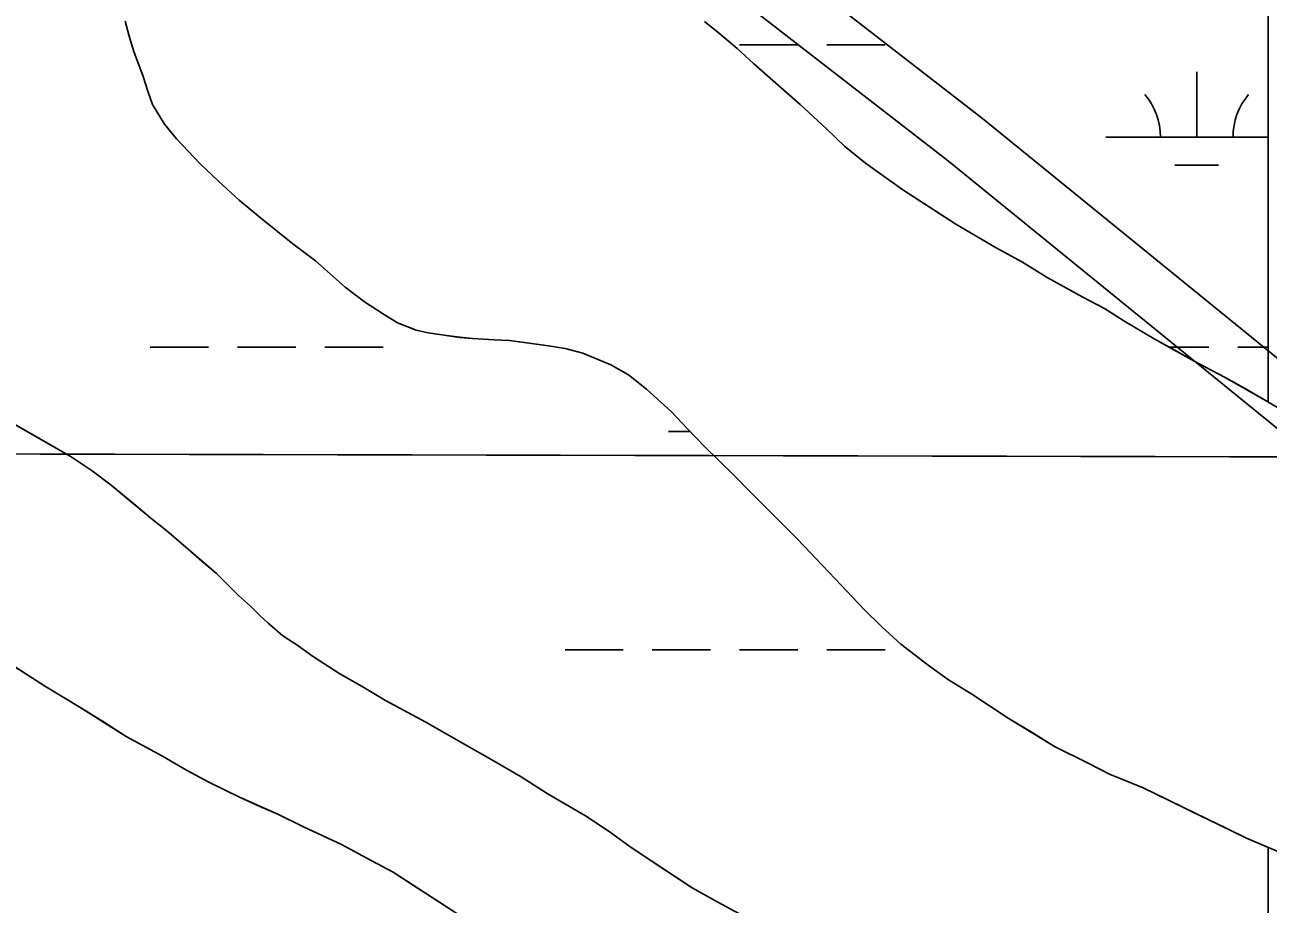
# Model space of a CAD drawing. Extents: x 3161564 to 3199464, y 849354 to 874788.
# Drawn here: x 3187794 to 3188477, y 860571 to 861055 of the extents above; entities that cross this region are included whole.
import ezdxf

# ---------------------------------------------------------------- set-up
doc = ezdxf.new("R2010")
doc.units = 0
for name, color, linetype in [('V-GRID-MAJR', 7, 'Continuous'), ('V-ROAD-CNTR', 7, 'Continuous'), ('V-SITE-VEGE', 7, 'Continuous'), ('V-TOPO-SHOR', 7, 'Continuous'), ('V-WETL-SWMP', 7, 'Continuous')]:
    doc.layers.add(name, color=color, linetype=linetype)

msp = doc.modelspace()

# ---------------------------------------------------------------- linework, layer by layer
at = {"layer": 'V-GRID-MAJR'}
msp.add_spline([(3165780.446, 860882.501), (3171010.106, 860866.147), (3176239.768, 860850.5530000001), (3181469.433, 860835.721), (3186699.099, 860821.649), (3191928.768, 860808.338), (3197158.438, 860795.787), (3197158.4390000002, 860795.787)], degree=3, dxfattribs=at)
at = {"layer": 'V-ROAD-CNTR'}
for points in [[(3187966.743029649, 861265.7824408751), (3188182.9685971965, 861110.1507521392), (3188320.2603226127, 861003.5679653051), (3188566.9938291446, 860802.876366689), (3188706.6885497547, 860694.7365829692), (3188833.3242964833, 860599.0307743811), (3188837.802287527, 860594.9967824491)], [(3187948.844065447, 861241.7024890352), (3188165.002633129, 861086.1208001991), (3188301.594359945, 860980.0800122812), (3188548.3438664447, 860779.3744136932), (3188688.462586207, 860670.908630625), (3188814.206334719, 860575.874820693), (3188818.4573262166, 860572.045828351)]]:
    msp.add_lwpolyline(points, dxfattribs=at)
at = {"layer": 'V-SITE-VEGE'}
for points in [[(3188490.1260000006, 860597.2799999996), (3188475.2050000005, 860603.4419999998), (3188465.3760000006, 860607.7919999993), (3188408.5890000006, 860635.3479999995), (3188390.0280000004, 860642.9589999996), (3188378.0170000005, 860649.1229999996), (3188359.8140000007, 860658.1879999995), (3188334.3290000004, 860673.7889999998), (3188314.303000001, 860686.8529999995), (3188301.5610000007, 860694.8369999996), (3188290.2720000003, 860702.8199999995), (3188275.3400000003, 860714.4379999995), (3188264.7790000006, 860723.8769999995), (3188254.9420000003, 860733.6849999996), (3188239.2750000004, 860750.3909999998), (3188228.7090000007, 860761.2879999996), (3188218.5080000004, 860772.1829999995), (3188193.3710000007, 860797.2429999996), (3188183.1700000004, 860807.7759999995), (3188167.5070000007, 860823.0289999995), (3188158.0350000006, 860832.8349999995), (3188149.2900000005, 860842.2779999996), (3188135.4500000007, 860854.6239999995), (3188125.6150000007, 860862.6109999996), (3188115.7870000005, 860868.0519999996), (3188100.4980000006, 860874.5749999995), (3188090.6720000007, 860877.1059999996), (3188081.5770000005, 860878.5479999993), (3188060.1140000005, 860881.4239999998), (3188051.7480000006, 860881.7759999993), (3188039.7420000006, 860882.4849999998), (3188032.8300000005, 860883.1969999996), (3188015.3670000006, 860885.7199999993), (3188008.8180000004, 860887.1659999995), (3187998.6270000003, 860891.1499999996), (3187990.2520000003, 860896.2289999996), (3187980.4220000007, 860902.7619999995), (3187969.8630000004, 860910.7469999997), (3187953.4700000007, 860925.2709999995), (3187941.0880000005, 860934.7089999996), (3187923.2440000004, 860948.8679999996), (3187911.5910000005, 860958.6699999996), (3187900.3000000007, 860968.8379999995), (3187890.0970000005, 860978.6419999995), (3187876.982000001, 860992.4459999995), (3187870.4240000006, 861000.4369999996), (3187863.8560000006, 861011.3389999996), (3187861.3000000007, 861018.6109999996), (3187858.7420000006, 861026.6079999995), (3187853.6280000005, 861040.4219999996), (3187851.0700000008, 861048.7839999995), (3187848.8750000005, 861057.1459999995)], [(3188167.4350000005, 861056.9839999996), (3188175.8140000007, 861050.0869999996), (3188185.281, 861042.0969999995), (3188194.3910000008, 861033.7459999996), (3188219.8840000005, 861011.2339999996), (3188234.4560000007, 860997.7969999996), (3188244.2910000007, 860988.3559999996), (3188255.9460000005, 860978.9169999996), (3188276.338, 860964.3979999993), (3188305.4640000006, 860945.5299999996), (3188327.6730000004, 860932.4679999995), (3188342.2340000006, 860924.4889999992), (3188355.7060000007, 860916.1449999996), (3188375.3650000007, 860905.2619999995), (3188387.3780000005, 860899.0979999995), (3188397.9380000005, 860892.2019999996), (3188414.6840000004, 860882.4089999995), (3188436.5260000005, 860870.0759999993), (3188453.2730000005, 860861.3719999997), (3188476.2080000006, 860848.3119999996), (3188495.8690000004, 860836.7009999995)], [(3187762.9140000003, 860849.7549999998), (3187818.6180000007, 860817.8329999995), (3187830.6330000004, 860809.8479999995), (3187841.193, 860801.8649999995), (3187863.0450000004, 860783.7089999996), (3187871.7880000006, 860776.8139999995), (3187883.4410000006, 860766.6459999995), (3187899.1020000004, 860753.2129999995), (3187911.1260000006, 860741.2279999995), (3187917.6820000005, 860735.4179999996), (3187922.7810000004, 860730.3319999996), (3187927.5160000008, 860725.9759999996), (3187935.5300000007, 860719.0769999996), (3187943.1750000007, 860713.9979999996), (3187951.9160000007, 860707.8269999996), (3187966.8440000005, 860698.0289999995), (3187979.2220000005, 860691.1379999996), (3187991.9650000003, 860683.5169999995), (3188014.1710000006, 860671.5489999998), (3188029.0970000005, 860662.8429999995), (3188051.6700000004, 860650.1449999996), (3188066.5960000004, 860641.4389999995), (3188080.7950000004, 860632.3679999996), (3188101.9120000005, 860620.0329999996), (3188115.0190000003, 860611.3249999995), (3188127.0360000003, 860602.6129999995), (3188160.5330000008, 860580.4759999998), (3188174.732000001, 860572.4989999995), (3188195.4830000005, 860561.2539999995)], [(3188035.4330000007, 860563.5539999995), (3187996.1140000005, 860588.9529999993), (3187984.0980000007, 860595.4819999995), (3187967.7160000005, 860604.1859999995), (3187957.1610000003, 860609.2629999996), (3187946.9660000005, 860613.9749999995), (3187932.7710000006, 860620.8649999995), (3187911.6580000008, 860630.2879999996), (3187894.5510000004, 860638.6269999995), (3187882.5380000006, 860645.1559999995), (3187869.4330000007, 860652.7769999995), (3187849.4090000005, 860663.6559999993), (3187823.5600000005, 860679.9839999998), (3187804.9900000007, 860691.2299999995), (3187777.6840000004, 860708.6479999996)]]:
    msp.add_lwpolyline(points, dxfattribs=at)
at = {"layer": 'V-TOPO-SHOR'}
for points in [[(3187848.875000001, 861057.145999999), (3187851.070000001, 861048.783999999), (3187853.628000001, 861040.4219999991), (3187858.742000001, 861026.6079999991), (3187861.300000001, 861018.6109999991), (3187863.858000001, 861011.3389999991), (3187870.424000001, 861000.4369999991), (3187876.9820000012, 860992.4459999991), (3187890.097000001, 860978.6419999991), (3187900.298000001, 860968.837999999), (3187911.591000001, 860958.6699999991), (3187923.244000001, 860948.8679999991), (3187941.088000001, 860934.7089999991), (3187953.470000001, 860925.270999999), (3187969.863000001, 860910.746999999), (3187980.422000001, 860902.761999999), (3187990.252000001, 860896.2289999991), (3187998.627000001, 860891.1499999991), (3188008.818000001, 860887.1639999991), (3188015.367000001, 860885.719999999), (3188025.554000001, 860884.280999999), (3188032.830000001, 860883.1989999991), (3188039.742000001, 860882.484999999), (3188051.748000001, 860881.775999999), (3188060.114000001, 860881.4239999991), (3188068.4820000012, 860880.3459999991)], [(3188495.869000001, 860836.7009999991), (3188476.208000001, 860848.3119999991), (3188464.195000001, 860855.202999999), (3188453.273000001, 860861.371999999), (3188436.526000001, 860870.0759999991), (3188425.604000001, 860876.2399999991), (3188414.684000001, 860882.408999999), (3188397.938000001, 860892.2019999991), (3188387.378000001, 860899.0979999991), (3188375.365000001, 860905.261999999), (3188355.706000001, 860916.1449999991), (3188342.234000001, 860924.488999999), (3188327.673000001, 860932.4679999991), (3188305.464000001, 860945.5299999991), (3188290.901000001, 860954.962999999), (3188276.338000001, 860964.3979999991), (3188255.946000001, 860978.9169999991), (3188244.291000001, 860988.3559999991), (3188234.456000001, 860997.7969999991), (3188219.884000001, 861011.233999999), (3188209.685000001, 861020.312999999), (3188194.389000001, 861033.7459999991), (3188185.281000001, 861042.096999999), (3188175.814000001, 861050.086999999), (3188167.435000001, 861056.983999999)], [(3188068.4820000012, 860880.3459999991), (3188081.579000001, 860878.545999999), (3188090.674000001, 860877.1059999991), (3188100.498000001, 860874.574999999), (3188115.787000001, 860868.0519999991), (3188125.615000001, 860862.6109999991), (3188135.450000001, 860854.623999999), (3188149.290000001, 860842.2779999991), (3188158.035000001, 860832.834999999), (3188167.507000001, 860823.028999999), (3188183.170000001, 860807.775999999), (3188193.371000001, 860797.2429999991), (3188203.208000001, 860787.4369999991), (3188218.508000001, 860772.182999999), (3188228.709000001, 860761.287999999), (3188239.275000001, 860750.390999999), (3188254.942000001, 860733.684999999), (3188264.779000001, 860723.876999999), (3188275.3400000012, 860714.437999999), (3188290.272000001, 860702.819999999), (3188301.561000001, 860694.836999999), (3188314.3030000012, 860686.8529999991), (3188334.329000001, 860673.7889999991), (3188347.436000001, 860665.805999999), (3188359.814000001, 860658.187999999), (3188378.017000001, 860649.1229999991), (3188390.028000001, 860642.9589999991), (3188408.591000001, 860635.3479999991), (3188421.332000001, 860629.1839999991), (3188434.800000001, 860622.658999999), (3188454.092000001, 860613.229999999), (3188465.376000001, 860607.7919999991), (3188475.205000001, 860603.4419999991), (3188490.126000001, 860597.2799999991)], [(3188195.483000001, 860561.253999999), (3188174.7320000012, 860572.496999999), (3188160.533000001, 860580.4759999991), (3188146.697000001, 860589.5489999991), (3188127.0360000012, 860602.6129999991), (3188115.0190000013, 860611.322999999), (3188101.912000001, 860620.032999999), (3188080.795000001, 860632.3679999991), (3188066.596000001, 860641.4389999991), (3188051.670000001, 860650.1449999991), (3188029.097000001, 860662.8429999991), (3188014.171000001, 860671.5489999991), (3187991.9650000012, 860683.5169999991), (3187979.222000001, 860691.1379999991), (3187966.844000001, 860698.028999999), (3187951.916000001, 860707.8269999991), (3187943.175000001, 860713.9979999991), (3187935.530000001, 860719.0769999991), (3187927.516000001, 860725.9759999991), (3187922.781000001, 860730.3319999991), (3187917.682000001, 860735.417999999), (3187911.126000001, 860741.2279999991), (3187907.847000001, 860744.4959999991), (3187899.102000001, 860753.212999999), (3187891.0900000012, 860760.109999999), (3187883.441000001, 860766.645999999), (3187871.788000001, 860776.8139999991), (3187863.045000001, 860783.7089999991), (3187854.671000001, 860790.608999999), (3187841.195000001, 860801.8649999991), (3187830.633000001, 860809.8479999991), (3187818.618000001, 860817.832999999), (3187798.957000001, 860829.0789999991), (3187784.396000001, 860837.4219999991)], [(3187777.684000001, 860708.6479999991), (3187793.704000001, 860698.4879999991), (3187804.990000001, 860691.229999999), (3187823.560000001, 860679.983999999), (3187836.302000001, 860672.0009999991), (3187849.409000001, 860663.655999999), (3187869.433000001, 860652.7749999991), (3187882.538000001, 860645.155999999), (3187894.551000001, 860638.626999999), (3187911.660000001, 860630.287999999), (3187922.945000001, 860625.212999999), (3187932.771000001, 860620.8649999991), (3187946.968000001, 860613.974999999), (3187957.1610000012, 860609.2629999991), (3187967.716000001, 860604.185999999), (3187984.098000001, 860595.481999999), (3187996.112000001, 860588.952999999), (3188007.398000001, 860581.694999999), (3188024.147000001, 860570.809999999)]]:
    msp.add_lwpolyline(points, dxfattribs=at)
at = {"layer": 'V-WETL-SWMP'}
for p, q in [((3188477.253, 860847.6949999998), (3188477.253, 862926.4569999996)), ((3187851.0700000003, 861048.7839999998), (3187848.875, 861057.1469999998)), ((3188167.436, 861056.9839999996), (3188175.813, 861050.0859999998)), ((3187853.629, 861040.4219999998), (3187851.0700000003, 861048.7839999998)), ((3188175.813, 861050.0859999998), (3188185.282, 861042.0979999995)), ((3187858.7430000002, 861026.6079999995), (3187853.629, 861040.4219999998)), ((3188185.282, 861042.0979999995), (3188194.389, 861033.7459999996)), ((3188186.680576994, 861044.0432722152), (3188218.680576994, 861044.0432722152)), ((3188234.680576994, 861044.0432722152), (3188266.680576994, 861044.0432722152)), ((3188194.389, 861033.7459999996), (3188209.686, 861020.3119999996)), ((3187861.301, 861018.6099999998), (3187858.7430000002, 861026.6079999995)), ((3188437.996576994, 860993.3012722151), (3188437.996576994, 861029.3012722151)), ((3188209.686, 861020.3119999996), (3188219.8850000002, 861011.2339999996)), ((3187863.859, 861011.3389999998), (3187861.301, 861018.6099999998)), ((3187870.423, 861000.4369999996), (3187863.859, 861011.3389999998)), ((3188219.8850000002, 861011.2339999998), (3188234.455, 860997.7979999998)), ((3187876.982, 860992.4449999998), (3187870.4230000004, 861000.4369999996)), ((3187890.098, 860978.6429999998), (3187876.982, 860992.4449999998)), ((3188234.455, 860997.7979999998), (3188244.291, 860988.3559999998)), ((3188387.996576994, 860993.3012722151), (3188477.253, 860993.3012722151)), ((3188244.291, 860988.3559999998), (3188255.9450000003, 860978.9169999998)), ((3187900.298, 860968.8379999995), (3187890.098, 860978.6429999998)), ((3188255.9450000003, 860978.9169999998), (3188276.3370000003, 860964.3989999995)), ((3188425.996576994, 860977.8702722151), (3188449.9965769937, 860977.8702722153)), ((3187911.59, 860958.6699999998), (3187900.2980000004, 860968.8379999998)), ((3188276.3370000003, 860964.3989999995), (3188305.465, 860945.5299999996)), ((3187923.244, 860948.8679999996), (3187911.59, 860958.6699999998)), ((3187941.089, 860934.7089999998), (3187923.244, 860948.8679999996)), ((3188305.465, 860945.5299999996), (3188327.673, 860932.4689999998)), ((3187953.471, 860925.2709999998), (3187941.089, 860934.7089999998)), ((3188327.673, 860932.4689999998), (3188342.235, 860924.4899999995)), ((3187969.862, 860910.7469999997), (3187953.471, 860925.2709999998)), ((3188342.235, 860924.4899999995), (3188355.7060000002, 860916.1449999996)), ((3187980.4220000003, 860902.7609999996), (3187969.862, 860910.7469999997)), ((3188355.7060000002, 860916.1449999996), (3188375.365, 860905.2629999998)), ((3187990.253, 860896.2289999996), (3187980.4220000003, 860902.7609999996)), ((3188375.365, 860905.2629999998), (3188387.378, 860899.0979999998)), ((3187998.627, 860891.1499999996), (3187990.253, 860896.2289999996)), ((3188387.378, 860899.0979999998), (3188397.937, 860892.2029999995)), ((3188008.818, 860887.1639999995), (3187998.627, 860891.1499999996)), ((3188397.937, 860892.2029999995), (3188414.684, 860882.4079999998)), ((3188015.367, 860885.7199999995), (3188008.818, 860887.1639999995)), ((3188025.554, 860884.2799999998), (3188015.367, 860885.7199999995)), ((3188032.8310000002, 860883.1999999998), (3188025.554, 860884.2799999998)), ((3188039.7430000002, 860882.4839999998), (3188032.8310000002, 860883.1999999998)), ((3188051.747, 860881.7749999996), (3188039.7430000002, 860882.4839999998)), ((3188414.684, 860882.4079999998), (3188436.5270000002, 860870.0749999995)), ((3187862.680576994, 860877.8692722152), (3187894.680576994, 860877.8692722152)), ((3187910.680576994, 860877.8692722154), (3187942.680576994, 860877.8692722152)), ((3187958.680576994, 860877.8692722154), (3187990.680576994, 860877.8692722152)), ((3188060.114, 860881.4239999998), (3188051.747, 860881.7749999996)), ((3188068.481, 860880.3459999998), (3188060.114, 860881.4239999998)), ((3188081.579, 860878.5469999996), (3188068.481, 860880.3459999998)), ((3188090.674, 860877.1059999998), (3188081.579, 860878.5469999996)), ((3188100.499, 860874.5749999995), (3188090.674, 860877.1059999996)), ((3188422.722549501, 860877.8692722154), (3188444.588576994, 860877.8692722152)), ((3188460.588576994, 860877.8692722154), (3188477.253, 860877.8692722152)), ((3188115.786, 860868.0519999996), (3188100.499, 860874.5749999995)), ((3188436.5270000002, 860870.0749999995), (3188453.272, 860861.3709999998)), ((3188125.616, 860862.6109999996), (3188115.786, 860868.0519999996)), ((3188135.449, 860854.6239999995), (3188125.616, 860862.6109999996)), ((3188453.272, 860861.3709999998), (3188464.194, 860855.2039999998)), ((3188464.194, 860855.2039999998), (3188476.208, 860848.3119999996)), ((3188149.29, 860842.2779999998), (3188135.4490000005, 860854.6239999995)), ((3188476.208, 860848.3119999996), (3188477.253, 860847.6949999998)), ((3188158.034, 860832.8339999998), (3188149.29, 860842.2779999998)), ((3187784.396, 860837.4219999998), (3187798.958, 860829.0789999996)), ((3187798.958, 860829.0789999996), (3187818.6180000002, 860817.8329999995)), ((3188147.524576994, 860831.4392722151), (3188159.381364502, 860831.4392722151)), ((3188167.507, 860823.0279999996), (3188158.034, 860832.8339999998)), ((3188183.171, 860807.7749999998), (3188167.5070000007, 860823.0279999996)), ((3187818.6180000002, 860817.8329999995), (3187830.633, 860809.8489999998)), ((3187830.633, 860809.8489999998), (3187841.194, 860801.8639999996)), ((3188193.372, 860797.2429999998), (3188183.171, 860807.7749999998)), ((3187841.194, 860801.8639999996), (3187854.67, 860790.6089999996)), ((3188218.508, 860772.1829999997), (3188193.372, 860797.2429999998)), ((3187854.67, 860790.6089999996), (3187863.046, 860783.7099999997)), ((3187863.046, 860783.7099999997), (3187871.787, 860776.8129999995)), ((3187871.787, 860776.8129999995), (3187883.4420000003, 860766.6459999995)), ((3187883.4420000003, 860766.6459999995), (3187891.09, 860760.1109999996)), ((3188228.71, 860761.2869999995), (3188218.508, 860772.1829999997)), ((3187891.09, 860760.1109999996), (3187899.103, 860753.2119999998)), ((3188239.275, 860750.3909999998), (3188228.71, 860761.2869999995)), ((3187899.103, 860753.2119999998), (3187911.1250000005, 860741.2269999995)), ((3188254.9420000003, 860733.6839999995), (3188239.275, 860750.3909999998)), ((3187911.125, 860741.2269999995), (3187917.681, 860735.4179999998)), ((3187917.681, 860735.4179999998), (3187922.782, 860730.3329999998)), ((3188264.778, 860723.8779999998), (3188254.9420000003, 860733.6839999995)), ((3187922.782, 860730.3329999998), (3187927.517, 860725.9759999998)), ((3187927.517, 860725.9759999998), (3187935.5300000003, 860719.0769999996)), ((3187935.5300000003, 860719.0769999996), (3187943.176, 860713.9969999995)), ((3188275.341, 860714.4369999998), (3188264.778, 860723.8779999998)), ((3187943.176, 860713.9969999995), (3187951.915, 860707.8269999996)), ((3188090.680576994, 860711.3682722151), (3188122.680576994, 860711.3682722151)), ((3188138.680576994, 860711.3682722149), (3188170.680576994, 860711.3682722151)), ((3188186.680576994, 860711.3682722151), (3188218.680576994, 860711.3682722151)), ((3188234.680576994, 860711.3682722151), (3188266.680576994, 860711.3682722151)), ((3188290.272, 860702.8199999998), (3188275.341, 860714.4369999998)), ((3187793.704, 860698.4889999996), (3187777.684, 860708.6489999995)), ((3187951.915, 860707.8269999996), (3187966.844, 860698.0289999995)), ((3187804.991, 860691.2309999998), (3187793.7040000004, 860698.4889999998)), ((3187966.844, 860698.0289999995), (3187979.222, 860691.1369999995)), ((3188301.56, 860694.8359999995), (3188290.272, 860702.8199999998)), ((3187823.559, 860679.9839999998), (3187804.991, 860691.2309999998)), ((3187979.222, 860691.1369999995), (3187991.964, 860683.5179999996)), ((3188314.303, 860686.8529999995), (3188301.56, 860694.8359999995)), ((3188334.329, 860673.7889999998), (3188314.303, 860686.8529999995)), ((3187836.302, 860672.0019999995), (3187823.559, 860679.9839999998)), ((3187991.964, 860683.5179999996), (3188014.171, 860671.5489999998)), ((3187849.41, 860663.6559999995), (3187836.302, 860672.0019999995)), ((3188014.171, 860671.5489999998), (3188029.097, 860662.8419999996)), ((3188347.436, 860665.8069999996), (3188334.329, 860673.7889999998)), ((3187869.432, 860652.7749999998), (3187849.41, 860663.6559999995)), ((3188359.815, 860658.1879999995), (3188347.436, 860665.8069999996)), ((3188029.097, 860662.8419999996), (3188051.669, 860650.1459999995)), ((3188378.0160000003, 860649.1229999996), (3188359.815, 860658.1879999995)), ((3187882.538, 860645.1559999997), (3187869.432, 860652.7749999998)), ((3188051.669, 860650.1459999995), (3188066.595, 860641.4399999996)), ((3187894.552, 860638.6279999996), (3187882.538, 860645.1559999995)), ((3188390.029, 860642.9579999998), (3188378.0160000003, 860649.1229999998)), ((3187911.66, 860630.2879999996), (3187894.552, 860638.6279999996)), ((3188066.595, 860641.4399999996), (3188080.795, 860632.3679999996)), ((3188408.591, 860635.3479999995), (3188390.029, 860642.9579999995)), ((3187922.944, 860625.2129999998), (3187911.6600000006, 860630.2879999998)), ((3188080.795, 860632.3679999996), (3188101.911, 860620.0339999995)), ((3188421.3310000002, 860629.1839999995), (3188408.591, 860635.3479999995)), ((3187932.772, 860620.8639999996), (3187922.944, 860625.2129999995)), ((3188434.8000000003, 860622.6579999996), (3188421.3310000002, 860629.1839999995)), ((3188454.092, 860613.2299999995), (3188434.8000000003, 860622.6579999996)), ((3187946.968, 860613.9749999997), (3187932.772, 860620.8639999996)), ((3188101.911, 860620.0339999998), (3188115.0190000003, 860611.3239999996)), ((3187957.16, 860609.2619999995), (3187946.968, 860613.9749999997)), ((3187967.716, 860604.1859999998), (3187957.1600000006, 860609.2619999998)), ((3188115.019, 860611.3239999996), (3188127.036, 860602.6129999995)), ((3188465.377, 860607.7919999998), (3188454.092, 860613.2299999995)), ((3187984.098, 860595.4809999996), (3187967.716, 860604.1859999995)), ((3188127.036, 860602.6129999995), (3188146.698, 860589.5489999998)), ((3188475.204, 860603.4419999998), (3188465.377, 860607.7919999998)), ((3188477.253, 860602.5959999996), (3188475.204, 860603.4419999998)), ((3188477.253, 860211.8779999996), (3188477.253, 860602.5959999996)), ((3187996.111, 860588.9529999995), (3187984.098, 860595.4809999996)), ((3188007.398, 860581.6949999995), (3187996.111, 860588.9529999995)), ((3188146.698, 860589.5489999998), (3188160.534, 860580.4769999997)), ((3188024.147, 860570.8089999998), (3188007.398, 860581.6949999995)), ((3188160.534, 860580.4769999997), (3188174.732, 860572.4969999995)), ((3188174.732, 860572.4969999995), (3188195.482, 860561.2529999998))]:
    msp.add_line(p, q, dxfattribs=at)
for centre, radius, start, end in [((3188382.753640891, 860993.7760753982), 35.24628790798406, 359.2281799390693, 40.771838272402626), ((3188493.239513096, 860993.7760753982), 35.24628790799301, 139.2281769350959, 180.77183526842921)]:
    msp.add_arc(centre, radius, start, end, dxfattribs=at)

doc.saveas('drawing.dxf')
